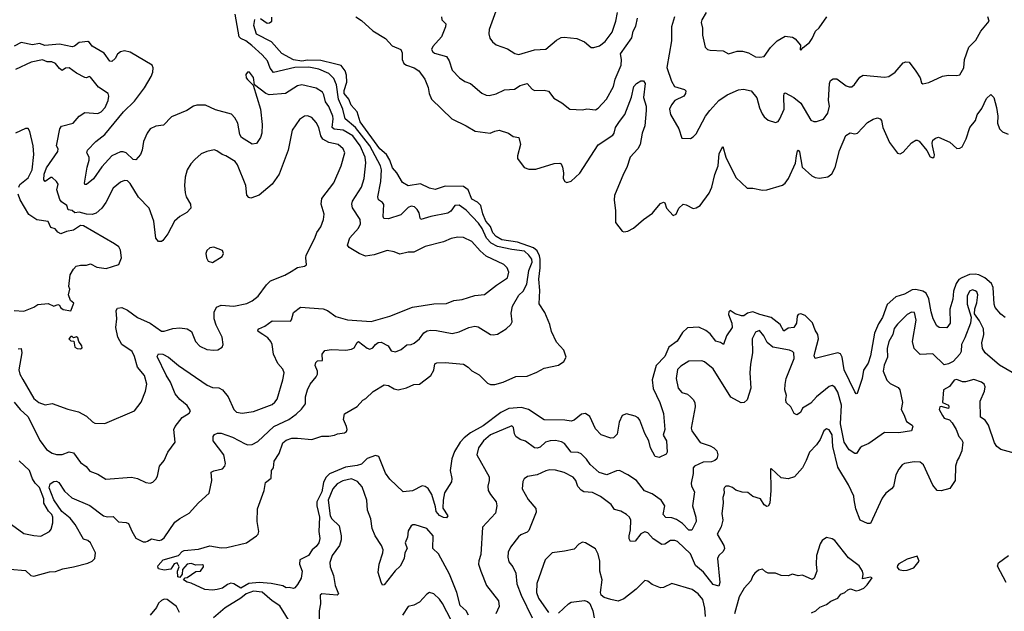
# Model space of a CAD drawing. Extents: x 1690054 to 1842981, y 782881 to 914114.
# Tile 425 of 656: x 1769985 to 1776929, y 888252 to 892425. Entities that reach past the tile are written whole.
import ezdxf

# ---------------------------------------------------------------- set-up
doc = ezdxf.new("R2010")
doc.units = 0

msp = doc.modelspace()

# ---------------------------------------------------------------- linework, layer by layer
at = {"layer": '0CON10XD'}
for points in [[(1770364.4, 888565.6), (1770465, 888590.8), (1770495, 888606.2), (1770515.8, 888625), (1770518.9, 888665), (1770483.3, 888735), (1770465, 888751.1), (1770435, 888760), (1770377.2, 888865), (1770339.8, 888909.8), (1770283.3, 888955), (1770225, 889037.8), (1770193, 889123), (1770198.9, 889151.1), (1770225, 889168.2), (1770245, 889168.9), (1770260.1, 889160.1), (1770300.1, 889100.1), (1770352.6, 889052.6), (1770478.9, 888998.9), (1770575, 888926.5), (1770605, 888919.1), (1770645, 888921.4), (1770682.2, 888882.2), (1770735, 888879.4), (1770752, 888872), (1770775, 888816.7), (1770805, 888768), (1770855, 888742.5), (1770875, 888741.4), (1770887.5, 888747.5), (1770915, 888762.2), (1770967.7, 888752.3), (1770985, 888756.2), (1771005, 888771.2), (1771080.2, 888879.8), (1771113.3, 888906.7), (1771180, 888945), (1771245, 889016), (1771322, 889085), (1771340.8, 889175), (1771336.2, 889233.8), (1771355, 889244), (1771415, 889257.5), (1771432.9, 889275), (1771436.3, 889293.7), (1771425.4, 889355), (1771350.6, 889455), (1771349.2, 889485), (1771359.7, 889500.3), (1771381.1, 889508.9), (1771405, 889507.5), (1771485, 889480.5), (1771575, 889432.5), (1771595, 889426.1), (1771625, 889427.7), (1771665, 889449.6), (1771778.1, 889555), (1771883.9, 889606.1), (1771935, 889643.3), (1771973, 889677), (1772001.4, 889715), (1772000, 889765), (1772015.6, 889815), (1772034.5, 889855), (1772077.1, 889905), (1772086.5, 889925), (1772085.4, 889945.4), (1772070, 889985), (1772072.7, 890007.3), (1772085, 890018.8), (1772120, 890020), (1772118.8, 890065), (1772138, 890092), (1772185, 890099.4), (1772285, 890093.3), (1772325, 890101.9), (1772345, 890111.4), (1772365, 890148), (1772375, 890154.4), (1772435, 890109.3), (1772455, 890101.8), (1772475, 890109.4), (1772494.5, 890135), (1772512.7, 890147.3), (1772535, 890149.6), (1772584.8, 890124.8), (1772605, 890090), (1772635, 890083.1), (1772675, 890099.4), (1772715, 890131.4), (1772745, 890133.5), (1772766.7, 890143.3), (1772804.4, 890175), (1772835, 890216.7), (1772859.1, 890230.9), (1772885, 890236.2), (1772923.7, 890233.7), (1773035, 890212.2), (1773085, 890222.7), (1773153.8, 890255), (1773195, 890264.4), (1773218.3, 890258.3), (1773305, 890204), (1773325, 890202), (1773355, 890206.2), (1773416.1, 890243.9), (1773450, 890275), (1773458, 890295), (1773450.6, 890355), (1773461.1, 890405), (1773505, 890481.9), (1773535, 890511.1), (1773560.9, 890559.1), (1773575.2, 890655), (1773598.6, 890715), (1773598, 890735), (1773577, 890765), (1773545, 890792.7), (1773455, 890803.2), (1773355, 890825.9), (1773309.6, 890849.6), (1773276.5, 890885), (1773247.3, 890952.7), (1773221, 890991), (1773135, 891081.1), (1773085, 891117.1), (1773054.6, 891115.4), (1773025.4, 891074.6), (1773005, 891060), (1772885, 891037.5), (1772815, 891016.9), (1772808.5, 891025), (1772802, 891062), (1772787.3, 891087.3), (1772770, 891105), (1772745, 891109.6), (1772725, 891100), (1772672.1, 891047.9), (1772585, 891020.4), (1772552.5, 891022.5), (1772547.9, 891037.9), (1772552.2, 891122.2), (1772544, 891135), (1772514.7, 891154.7), (1772510, 891175), (1772532.4, 891285), (1772536.7, 891365), (1772530.8, 891395), (1772453.4, 891535), (1772352.9, 891665), (1772280.5, 891725), (1772263.8, 891795), (1772234.4, 891865), (1772219.4, 891965), (1772201, 892011), (1772165.2, 892045.2), (1772095, 892077), (1772025, 892089.4), (1771925, 892089), (1771775, 892053.8), (1771752.6, 892082.6), (1771732.2, 892135), (1771695, 892176.9), (1771623.1, 892243.1), (1771580.6, 892275), (1771545, 892292.3), (1771533.8, 892305), (1771505.8, 892465)], [(1771683.6, 892433.6), (1771730.6, 892400.6), (1771747.7, 892402.3), (1771763.3, 892415), (1771763.6, 892443.6)], [(1772355.5, 892445.5), (1772395, 892418.6), (1772475, 892347.8), (1772565, 892293.1), (1772612, 892242), (1772673.3, 892215), (1772681.9, 892191.9), (1772681.9, 892145), (1772695, 892117.1), (1772713.3, 892103.3), (1772766.4, 892085), (1772799.2, 892065), (1772841.4, 892005), (1772865.8, 891945.8), (1772871.9, 891905), (1772890.6, 891865), (1773032, 891725), (1773135, 891676.9), (1773198.3, 891638.3), (1773304.2, 891625.8), (1773335, 891640), (1773365.7, 891645.7), (1773432.5, 891625), (1773465, 891601.2), (1773505, 891593.3), (1773517.1, 891545), (1773495.6, 891465), (1773496.8, 891446.8), (1773541.9, 891381.9), (1773575, 891372), (1773625, 891372), (1773755, 891410), (1773795, 891413.3), (1773805, 891407.5), (1773814.2, 891384.2), (1773820.8, 891345), (1773819.2, 891305), (1773830, 891285), (1773845, 891275.8), (1773875, 891285.8), (1773935, 891341.9), (1774065, 891541.9), (1774168.6, 891611.4), (1774177.6, 891625), (1774187.1, 891665), (1774215, 891707.9), (1774252.8, 891757.2), (1774300.2, 891879.8), (1774315.8, 891955), (1774335, 891975.8), (1774365, 891994), (1774385, 891993.8), (1774397.1, 891975), (1774383.6, 891876.4), (1774402.9, 891815), (1774403.1, 891785), (1774394.5, 891675.5), (1774374.4, 891625), (1774360, 891545), (1774344.6, 891515.4), (1774291.2, 891455), (1774267.8, 891382.2), (1774243.1, 891336.9), (1774180.5, 891185), (1774176.7, 891155), (1774186.6, 891076.6), (1774186.2, 890995), (1774234.2, 890934.2), (1774245, 890928.8), (1774275, 890932.5), (1774315, 890954.2), (1774384, 891016), (1774448.6, 891061.4), (1774466.6, 891083.4), (1774505, 891128), (1774525, 891138.8), (1774535, 891132.5), (1774548, 891095), (1774595, 891044), (1774615, 891052.5), (1774634.6, 891095.4), (1774665, 891124), (1774685, 891120), (1774735, 891093.3), (1774755, 891097.1), (1774785, 891114.3), (1774847.9, 891202.1), (1774866.5, 891245), (1774887.5, 891332.5), (1774911.2, 891395), (1774917.9, 891482.1), (1774945, 891530), (1774965, 891456.2), (1775035, 891312), (1775116.1, 891236.1), (1775155, 891237.5), (1775225, 891222.9), (1775255, 891224.3), (1775365, 891257.1), (1775385, 891272.9), (1775407.9, 891305), (1775456.7, 891413.3), (1775464.7, 891465.3)], [(1772960.8, 892445), (1772962.5, 892425), (1772991.2, 892395), (1772987.1, 892375), (1772960.9, 892305), (1772899.4, 892235), (1772890, 892215), (1772898.3, 892198.3), (1772910.2, 892190.2), (1772995, 892164.5), (1773015.2, 892135.2), (1773035, 892070), (1773085.8, 892015), (1773125, 891990), (1773165, 891974), (1773245, 891907.5), (1773275, 891892.5), (1773295, 891890.8), (1773345, 891902.2), (1773405, 891930), (1773474.5, 891935.5), (1773515, 891961.5), (1773565, 891976), (1773600, 891935), (1773615, 891925.8), (1773685, 891927.5), (1773715, 891920), (1773752.2, 891872.2), (1773808.7, 891838.7), (1773865, 891793.8), (1773955, 891788.6), (1773985, 891796), (1774045, 891790), (1774065, 891802), (1774123.1, 891865), (1774173.8, 891955), (1774185.4, 892005), (1774227.5, 892105), (1774228.8, 892145), (1774221.5, 892185), (1774302.9, 892297.1), (1774311.2, 892345), (1774330.9, 892379.1), (1774343.3, 892435)], [(1773344, 892485), (1773296.2, 892355), (1773294, 892325), (1773302, 892295), (1773318.8, 892268.8), (1773345, 892248), (1773425, 892219.2), (1773477.3, 892187.3), (1773505, 892179.2), (1773615, 892213.5), (1773695, 892217.1), (1773770.2, 892279.8), (1773805, 892299.2), (1773825, 892300.8), (1773915, 892291.4), (1773968.3, 892268.3), (1774015, 892230), (1774035, 892228.8), (1774075, 892241.2), (1774115, 892272), (1774162.7, 892337.3), (1774190.6, 892415), (1774200.6, 892475)], [(1774603.3, 892445), (1774581.8, 892375), (1774581.5, 892275), (1774548.3, 892088.3), (1774582.3, 891992.3), (1774604, 891955), (1774673.8, 891933.8), (1774683.5, 891923.5), (1774681.1, 891905), (1774668.8, 891885), (1774605, 891854.4), (1774581.1, 891825), (1774568.9, 891795), (1774575, 891756.7), (1774634.3, 891654.3), (1774655, 891590), (1774715, 891588), (1774735, 891598), (1774755, 891621.2), (1774820.8, 891745), (1774852.2, 891785), (1774915.6, 891855), (1774975, 891894.5), (1775055, 891930.9), (1775090, 891935), (1775145, 891922.5), (1775185, 891873.8), (1775203.3, 891803.3), (1775221.7, 891761.7), (1775235, 891740), (1775265, 891716.7), (1775315, 891700), (1775335, 891707.5), (1775346.7, 891725), (1775376.4, 891793.6), (1775373.8, 891886.2), (1775376, 891904), (1775385, 891910), (1775445, 891877.1), (1775495.4, 891835.4), (1775565, 891716.2), (1775585, 891706), (1775605, 891706), (1775655, 891724.2), (1775684.4, 891765), (1775695.4, 891815), (1775688.9, 891855), (1775695.5, 891975), (1775704.6, 891995.4), (1775722.8, 892007.2), (1775747.6, 892007.6), (1775815, 891959.2), (1775835, 891951.4), (1775855, 891952), (1775873.1, 891966.9), (1775911.1, 892018.9), (1775935, 892034), (1776085, 892020), (1776115, 892025.6), (1776160, 892055), (1776215, 892121.2), (1776235, 892128.8), (1776257.5, 892125), (1776305, 892063.3)], [(1774827.1, 892475), (1774795.8, 892425), (1774792.5, 892405), (1774800.8, 892365), (1774801.1, 892315), (1774820.3, 892230.3), (1774835, 892216), (1774855, 892210), (1774946.1, 892206.1), (1774985, 892183.3), (1775045, 892203.3), (1775083, 892203), (1775125, 892192.5), (1775175, 892163.8), (1775205, 892160), (1775235, 892166.7), (1775281.2, 892228.8), (1775326.7, 892275), (1775385, 892308.8), (1775435, 892302.5), (1775455, 892290), (1775491.2, 892245), (1775490, 892215), (1775495, 892210), (1775510, 892230), (1775554.6, 892265.4)], [(1775554.6, 892265.4), (1775575, 892292.5), (1775598.8, 892345), (1775623.2, 892366.8), (1775678.6, 892445)], [(1776305, 892063.3), (1776336.2, 892015), (1776345, 891980), (1776355, 891973.3), (1776397.7, 891982.3), (1776493.9, 892026.1), (1776535, 892033.8), (1776595, 892031.2), (1776615, 892036.7), (1776644.2, 892085), (1776648.9, 892145), (1776678.8, 892231.2), (1776728.8, 892281.2), (1776763.3, 892345), (1776823.3, 892415), (1776813.3, 892445)], [(1776414.7, 890364.7), (1776396.6, 890455), (1776377.2, 890495), (1776355, 890511), (1776305, 890522.8), (1776280.1, 890519.9), (1776225, 890489.7), (1776165, 890471.2), (1776104.3, 890415.7), (1776070, 890325), (1776041.1, 890278.9), (1776013.2, 890215), (1775985.4, 890055), (1775968.2, 890001.8), (1775936.2, 889953.8), (1775927.9, 889895), (1775891.7, 889788.3), (1775885, 889786.2), (1775875, 889800.8), (1775800, 889955), (1775786.8, 890045), (1775775, 890067.1), (1775755, 890075.6), (1775595, 890035.8), (1775588.9, 890055), (1775596, 890084), (1775618.5, 890175), (1775614.4, 890205), (1775595, 890236), (1775576.1, 890286.1), (1775525, 890339.5), (1775495, 890350), (1775475, 890346), (1775467.5, 890335), (1775462.7, 890285), (1775445.2, 890254.8), (1775405, 890248.9), (1775375, 890228.5), (1775347.5, 890275), (1775284.8, 890324.8), (1775205, 890344.8), (1775155, 890365.2), (1775117.9, 890355), (1775093.3, 890336.7), (1775075, 890335.2), (1775030.4, 890350.4), (1774995, 890372.9), (1774985.6, 890364.4), (1774984.4, 890345), (1775006.7, 890285), (1775010.6, 890255), (1774971.1, 890195), (1774950, 890135), (1774928.9, 890148.9), (1774895, 890157.5), (1774855, 890208.2), (1774823.3, 890233.3), (1774775, 890255.6), (1774695, 890252.5), (1774660.5, 890219.5), (1774621.4, 890158.6), (1774564.2, 890115.8), (1774535, 890050.4), (1774472.9, 889985), (1774446.2, 889885), (1774452.9, 889822.9), (1774500, 889725), (1774526.9, 889646.9), (1774534.6, 889535.4), (1774524.4, 889495), (1774547.5, 889455), (1774551.2, 889375), (1774545, 889360), (1774495, 889335.8), (1774466.2, 889345), (1774434.4, 889405), (1774421.9, 889455), (1774395, 889505.5), (1774359.1, 889599.1), (1774346.6, 889616.6), (1774325, 889627.8), (1774265, 889645.6), (1774235, 889634), (1774213.7, 889586.3), (1774198.1, 889501.9), (1774174.1, 889475.9), (1774155, 889474.2), (1774086.1, 889496.1), (1774045, 889540), (1774006.5, 889625), (1773975, 889646.2), (1773948.5, 889641.5), (1773895, 889600), (1773875, 889593.5), (1773830.7, 889600.7), (1773685, 889602.8), (1773574.3, 889675), (1773525, 889689), (1773435, 889682.2), (1773378.4, 889655), (1773255, 889560.5), (1773165, 889510.7), (1773120, 889475), (1773092.2, 889445), (1773050.6, 889379.4), (1773032.7, 889327.3), (1773022.2, 889245), (1773032.3, 889187.7), (1773030, 889165), (1772982.1, 889087.9), (1772971.4, 889035), (1772969.5, 888979.5), (1773004.2, 888925), (1772995, 888910.6), (1772975, 888914.7), (1772945, 888928.9), (1772922, 888955), (1772918.7, 888988.7), (1772890.7, 889075), (1772865, 889118.5), (1772845, 889132.2), (1772823.3, 889136.7), (1772755, 889102.5), (1772690, 889095), (1772595, 889184.2), (1772566, 889226), (1772517.3, 889345), (1772495, 889351.2), (1772435, 889328.7), (1772395, 889291), (1772365, 889279.8), (1772282.2, 889267.8), (1772169, 889221), (1772144.5, 889195.5), (1772128.3, 889161.7), (1772115.1, 889094.9), (1772081.3, 889025), (1772081.1, 888995), (1772099.8, 888915), (1772095.4, 888815), (1772100.8, 888765), (1772095.3, 888735), (1772075, 888708.9), (1772046.9, 888685), (1772020.9, 888645), (1771960, 888615), (1771957.5, 888585), (1771977.3, 888535), (1771970, 888485), (1771945, 888440), (1771925, 888416.7), (1771915, 888413.3), (1771885, 888420), (1771865, 888416.7), (1771840.9, 888430.9), (1771758, 888448), (1771675, 888455.3), (1771601.3, 888448.7), (1771545, 888415.3), (1771495, 888446.9), (1771475, 888450.4), (1771449.5, 888440.5), (1771415, 888415.7), (1771377.5, 888405), (1771345, 888400.6), (1771290, 888405), (1771195, 888450), (1771165, 888457.5), (1771140, 888475), (1771151.7, 888488.3), (1771165, 888490), (1771228.3, 888531.7), (1771260, 888535), (1771282.5, 888565), (1771282.5, 888575), (1771275, 888580), (1771227, 888577), (1771195, 888590), (1771166.4, 888583.6), (1771133, 888547), (1771130, 888515), (1771115, 888490), (1771100, 888495), (1771097.5, 888535), (1771110, 888565), (1771095, 888593.8), (1771074.2, 888585.8), (1771051.7, 888548.3), (1771005, 888542.5), (1770965, 888552.5), (1770960, 888565), (1770962.5, 888575), (1770997.5, 888615), (1771104.2, 888645.8), (1771130, 888675), (1771145, 888682), (1771245, 888689.2), (1771325, 888714), (1771405, 888700.5), (1771445, 888702.9), (1771584.4, 888735.6), (1771655, 888784.2), (1771665.8, 888795), (1771670.8, 888815), (1771658.8, 888885), (1771662, 888975), (1771708.8, 889105), (1771718.3, 889161.7), (1771757.7, 889192.3), (1771760, 889245), (1771776, 889264), (1771780.8, 889310.8), (1771815.4, 889364.6), (1771840.2, 889439.8), (1771865, 889458.8), (1771905, 889472.7), (1771944.4, 889474.4), (1772045, 889464.4), (1772115, 889487.8), (1772165, 889486.9), (1772204.2, 889495), (1772225.8, 889504.2), (1772275, 889510), (1772289.3, 889520.7), (1772294.4, 889535), (1772291.1, 889555), (1772268.6, 889605), (1772276, 889645), (1772365, 889697.5), (1772405, 889742), (1772425.8, 889754.2), (1772477, 889803), (1772555, 889850), (1772585, 889845.8), (1772625, 889820.8), (1772655, 889814.2), (1772712.4, 889827.6), (1772765, 889852), (1772805, 889854.4), (1772883.9, 889916.1), (1772906.4, 889953.6), (1772913.2, 889996.8), (1772925.9, 890004.1), (1772985, 890007.8), (1773115, 889994.2), (1773148, 889975), (1773175, 889947.1), (1773225, 889920), (1773285, 889861.4), (1773305, 889851.8), (1773335, 889852.7), (1773395, 889869.1), (1773485, 889908.5), (1773565, 889910.9), (1773632.2, 889937.7), (1773685, 889966.8), (1773785, 889987.6), (1773823.6, 890015), (1773840.4, 890045), (1773823.9, 890093.9), (1773770.5, 890150.5), (1773735.3, 890225.3), (1773724.7, 890274.7), (1773689.8, 890359.8), (1773649.8, 890419.8), (1773653.2, 890515), (1773645.9, 890595), (1773657, 890675), (1773656.5, 890735), (1773650, 890759.9), (1773634.8, 890795), (1773609.7, 890815), (1773495, 890855.1), (1773385, 890871.6), (1773345, 890895.1), (1773321.6, 890921.5), (1773305.4, 890965.4), (1773273.6, 891005), (1773251.1, 891055), (1773236.8, 891115), (1773215, 891137.3), (1773175, 891158.5), (1773148.9, 891225), (1773115, 891249), (1772985, 891251.6), (1772915, 891227.7), (1772875, 891236.7), (1772812.7, 891267.3), (1772725, 891252.1), (1772685, 891275.7), (1772644.6, 891345), (1772615, 891380.6), (1772596.2, 891435), (1772573.2, 891473.2), (1772525, 891513.8), (1772386.7, 891705), (1772366.2, 891776.2), (1772322.7, 891822.7), (1772305.7, 891865), (1772274.4, 891905), (1772273.5, 891925), (1772292, 891985), (1772289.6, 892035), (1772281.2, 892065), (1772251.8, 892101.8), (1772205, 892113.6), (1772108.4, 892138.4), (1772015, 892140.8), (1771975, 892132.4), (1771915, 892141.6), (1771835, 892186.4), (1771760, 892270), (1771655, 892323.8), (1771637.5, 892385), (1771643, 892427)], [(1769946.8, 889726.8), (1769988.9, 889675), (1770041.9, 889625), (1770129.1, 889455), (1770175, 889393.2), (1770215, 889367.5), (1770245, 889359.2), (1770285, 889358.8), (1770335, 889377.1), (1770365, 889369.4), (1770415, 889301.2), (1770452.7, 889272.7), (1770479.7, 889239.7), (1770535, 889219.2), (1770592.5, 889185), (1770772.7, 889197.3), (1770815, 889189.2), (1770875, 889160), (1770905, 889156.2), (1770925, 889163.8), (1770945.8, 889184.2), (1770955.8, 889204.2), (1770970, 889275), (1771005, 889316.7), (1771029.2, 889375), (1771081.4, 889445), (1771072.9, 889535), (1771080.6, 889555), (1771131.7, 889618.3), (1771180.8, 889649.2), (1771189.2, 889665), (1771165, 889704.3), (1771115, 889745.5), (1771082, 889785), (1771049.3, 889869.3), (1771018.5, 889918.5), (1770955, 890050), (1770965, 890068), (1770995, 890065.6), (1771035.4, 890045.4), (1771105.7, 889985), (1771306.3, 889846.3), (1771345, 889831.8), (1771388.9, 889828.9), (1771414.3, 889815), (1771454.2, 889764.2), (1771494.7, 889674.7), (1771515, 889656.9), (1771555, 889650), (1771635, 889661.1), (1771765, 889711.9), (1771785, 889726.2), (1771800.9, 889749.1), (1771841.9, 889885), (1771849.4, 889935), (1771839.8, 889959.8), (1771805, 890000), (1771775.4, 890065.4), (1771765.4, 890135), (1771755.4, 890155.4), (1771735, 890180.6), (1771700, 890205), (1771666.2, 890225), (1771663.8, 890235), (1771671.2, 890245), (1771715, 890262.9), (1771765, 890300.5), (1771895, 890298.8), (1771902.5, 890307.5), (1771915, 890360), (1771965, 890397.5), (1772125, 890385.7), (1772155, 890374.2), (1772215, 890331.9), (1772297.3, 890307.3), (1772465, 890297.1), (1772596.4, 890333.6), (1772755, 890397.8), (1772905, 890420.6), (1772995, 890422.9), (1773047.5, 890445), (1773105, 890452.2), (1773195, 890478.8), (1773262.4, 890487.6), (1773347.3, 890552.7), (1773425.5, 890605), (1773434.3, 890644.3), (1773422.9, 890675), (1773398.5, 890698.5), (1773275, 890756.9), (1773233.6, 890793.6), (1773175, 890861.2), (1773115, 890889.6), (1773075, 890892.1), (1773028.8, 890881.2), (1772975, 890857.8), (1772845, 890825.6), (1772765, 890784.4), (1772725, 890785.8), (1772665, 890772), (1772625, 890788), (1772577.7, 890797.7), (1772485, 890765.4), (1772425, 890756.4), (1772380, 890775), (1772309.1, 890819.1), (1772297.1, 890835), (1772313.6, 890886.4), (1772373.5, 890955), (1772387.7, 890985), (1772386.5, 891015), (1772331.7, 891098.3), (1772326.4, 891125), (1772332.1, 891145), (1772394.6, 891245), (1772414.7, 891305.3), (1772425.3, 891415), (1772422.5, 891455), (1772385.2, 891535), (1772334.7, 891605), (1772265.7, 891645.7), (1772203.9, 891653.9), (1772188.2, 891665), (1772197, 891725), (1772194.4, 891744.4), (1772165, 891811.9), (1772142.1, 891845), (1772130.9, 891895), (1772119.5, 891915), (1772075, 891941.2), (1771975, 891966.4), (1771945, 891957.8), (1771858.8, 891905), (1771745, 891895.5), (1771722, 891905), (1771640, 891965), (1771635, 892017.5), (1771606.7, 892055), (1771592.5, 892055), (1771580.3, 892039.7), (1771582.5, 892015), (1771592.2, 892002.2), (1771632.5, 891962.5), (1771683.8, 891795), (1771694.6, 891685), (1771691.9, 891625), (1771684.2, 891595), (1771655, 891551.2), (1771625, 891548), (1771548.6, 891595), (1771537.8, 891615), (1771523.1, 891695), (1771502.2, 891732.2), (1771477.8, 891757.8), (1771365, 891789.4), (1771295, 891821.4), (1771235, 891821.4), (1771210, 891815), (1771164.5, 891785.5), (1771055, 891740), (1770998.3, 891681.7), (1770945, 891674.4), (1770905.4, 891654.6), (1770885, 891625.8), (1770857.1, 891565), (1770847.8, 891505), (1770836.6, 891473.4), (1770805, 891436.7), (1770785, 891438), (1770736.8, 891486.8), (1770715, 891494.1), (1770695, 891492.2), (1770634.1, 891465.9), (1770563.6, 891386.4), (1770505, 891302), (1770455, 891263.8), (1770445, 891263.3), (1770442.3, 891272.3), (1770460, 891385), (1770475.7, 891435), (1770474.2, 891455), (1770458.8, 891485), (1770463.8, 891505), (1770522, 891565), (1770584.7, 891615.3), (1770718.2, 891775), (1770795, 891850.8), (1770866.1, 891945), (1770913.1, 892025), (1770923.5, 892055), (1770927.1, 892085), (1770918.8, 892105), (1770763.8, 892195), (1770725, 892204.5), (1770695, 892197.8), (1770675, 892181.9), (1770657.7, 892152.3), (1770635, 892130.4), (1770621.7, 892131.8), (1770580.1, 892190.1), (1770495, 892237.5), (1770478.5, 892265), (1770465, 892270.8), (1770405, 892263.4), (1770371.8, 892238.2), (1770355, 892234.1), (1770265, 892252.2), (1770162.3, 892242.3), (1770125, 892257.9), (1770075, 892247.8), (1769995, 892265.3), (1769945, 892239.1)], [(1769975, 890103.1), (1769995.6, 890105.6), (1770000, 890075), (1769980, 889955), (1769985.8, 889925), (1770007.1, 889887.1), (1770085, 889754.2), (1770120, 889725), (1770165, 889708), (1770215, 889717.1), (1770325, 889677.8), (1770399.3, 889659.3), (1770455, 889629.2), (1770497.7, 889587.7), (1770515, 889580), (1770585, 889576), (1770795, 889666.7), (1770842.7, 889727.3), (1770872, 889805), (1770880.8, 889855), (1770864.5, 889914.5), (1770816.5, 889975), (1770795, 890048.8), (1770777.5, 890085), (1770705, 890132.9), (1770677.1, 890185), (1770663.8, 890255), (1770670, 890315), (1770665.6, 890374.4), (1770675, 890390), (1770705.6, 890395.6), (1770745, 890377.1), (1770815.3, 890325.3), (1770906, 890285), (1770985, 890228.9), (1771005, 890228.1), (1771065, 890247.3), (1771115, 890252.7), (1771165, 890244.4), (1771195.7, 890225), (1771225.8, 890155), (1771255, 890122), (1771305, 890099.2), (1771355, 890093.8), (1771383, 890097), (1771412.5, 890115), (1771420, 890135), (1771413.8, 890185), (1771370.2, 890270.2), (1771356.9, 890315), (1771357, 890363), (1771372.4, 890397.6), (1771405, 890411.8), (1771495, 890405.5), (1771587.4, 890422.6), (1771625, 890441.9), (1771668, 890475), (1771724.6, 890555.4), (1771755, 890584.3), (1771855, 890623.1), (1771900.3, 890649.7), (1771945, 890676.7), (1771993.9, 890686.1), (1772007.5, 890695), (1772002, 890745), (1772006, 890765), (1772067.5, 890885), (1772080.8, 890925), (1772110, 890965), (1772128.8, 891015), (1772133.6, 891053.6), (1772110.8, 891125), (1772116.9, 891165), (1772200.5, 891275), (1772253.5, 891395), (1772278.5, 891485), (1772266.9, 891515), (1772230.8, 891545), (1772165, 891560), (1772123.2, 891583.2), (1772108.2, 891605), (1772094.5, 891665), (1772075, 891700.8), (1772045, 891734.2), (1772015, 891747.5), (1771993.3, 891745), (1771957.9, 891722.1), (1771906.2, 891645), (1771878.1, 891505), (1771815, 891336.2), (1771765.7, 891265), (1771675, 891187.5), (1771615, 891165.7), (1771600.7, 891170.7), (1771588, 891188), (1771580, 891255), (1771521.9, 891401.9), (1771504, 891425), (1771440, 891465), (1771413.2, 891473.2), (1771375, 891500), (1771356.1, 891506.1), (1771305, 891496.2), (1771265, 891478.8), (1771220, 891440), (1771192.7, 891407.3), (1771166.2, 891365), (1771152.5, 891315), (1771147.5, 891255), (1771151.2, 891205), (1771160, 891175), (1771189.2, 891125), (1771191.2, 891095), (1771163.8, 891065), (1771113.9, 891036.1), (1771076.9, 891005), (1771029.4, 890915), (1770995, 890868), (1770985, 890860), (1770965, 890860), (1770945, 890883.3), (1770931.8, 891005), (1770897.5, 891095), (1770823.9, 891173.9), (1770765, 891270), (1770745, 891288.1), (1770725, 891290.6), (1770695, 891280), (1770645, 891237.5), (1770592.5, 891135), (1770563.5, 891095), (1770525, 891060.8), (1770495, 891051.6), (1770455, 891052.7), (1770405, 891067.4), (1770375, 891063.2), (1770355, 891078.2), (1770327.5, 891085), (1770318.6, 891115), (1770280.3, 891140.3), (1770267.7, 891157.7), (1770247.7, 891225), (1770255.7, 891265), (1770245.7, 891285), (1770215, 891312), (1770205, 891312), (1770165, 891284.2), (1770154.5, 891295), (1770156.8, 891335), (1770175, 891381.4), (1770254.6, 891495), (1770255.4, 891515), (1770244.2, 891535), (1770248.7, 891558.7), (1770267.8, 891655), (1770280.6, 891675), (1770362, 891695), (1770404.2, 891745), (1770445, 891770.5), (1770535, 891764.5), (1770558.6, 891775), (1770587.3, 891805), (1770609.2, 891855), (1770614, 891885), (1770608.8, 891905), (1770540.2, 891950.2), (1770485, 892020.8), (1770475, 892024), (1770455, 892014.2), (1770445, 892018), (1770385, 892046.9), (1770335, 892084.5), (1770307.5, 892082.5), (1770285, 892068), (1770265, 892081.4), (1770237.2, 892117.2), (1770212.1, 892127.9), (1770177.8, 892127.8), (1770145, 892142), (1770065, 892124.6), (1769955, 892073.5)], [(1775464.7, 891465.3), (1775470.3, 891499.7), (1775475, 891504), (1775485, 891494.2), (1775503.3, 891385), (1775572.8, 891322.8), (1775595, 891311.9), (1775625, 891307.1), (1775685, 891317.5), (1775712.4, 891337.6), (1775737.1, 891382.9), (1775768.2, 891501.8), (1775810.7, 891609.3), (1775842.3, 891627.7), (1775875, 891619.2), (1775895, 891625.8), (1775965, 891699.4), (1776005, 891722.9), (1776035, 891732), (1776055, 891726.7), (1776063.8, 891715), (1776073.1, 891665), (1776118.6, 891558.6), (1776175, 891484), (1776195, 891480), (1776215, 891490), (1776275, 891555.7), (1776305, 891576), (1776315, 891576), (1776328.7, 891568.7), (1776383.3, 891503.3), (1776407.3, 891457.3), (1776425, 891450), (1776435, 891457.5), (1776437, 891473), (1776422, 891535), (1776420, 891555), (1776426.2, 891575), (1776445, 891590), (1776465, 891595.7), (1776545, 891561.1), (1776595, 891516.9), (1776615, 891517.8), (1776632.4, 891527.6), (1776661.5, 891585), (1776686, 891665), (1776725.5, 891715), (1776737.1, 891755), (1776771.1, 891798.9), (1776805, 891868.8), (1776835, 891896.7), (1776855, 891877.5), (1776874.4, 891805), (1776884.4, 891745.6), (1776880.6, 891695), (1776896.3, 891656.3), (1776916.2, 891635), (1776957.4, 891617.4)], [(1769979.6, 891245), (1769987.1, 891262.9), (1770045, 891310), (1770073.8, 891365), (1770085.5, 891474.5), (1770080.8, 891535), (1770056.4, 891636.4), (1770045, 891657.5), (1770025, 891657.5), (1769955.6, 891624.4)], [(1769945, 890373.3), (1770015, 890368), (1770085, 890396.7), (1770112.7, 890417.3), (1770185, 890423.8), (1770225, 890403.8), (1770255, 890416.7), (1770265, 890412.5), (1770273.9, 890393.9), (1770290.5, 890380.5), (1770345, 890372.5), (1770368, 890425), (1770344.2, 890444.2), (1770328.8, 890485), (1770338.6, 890525), (1770332.4, 890542.4), (1770340.5, 890625), (1770363.9, 890666.1), (1770384.4, 890685.6), (1770415, 890694), (1770456.4, 890693.6), (1770485, 890703.3), (1770529.5, 890679.5), (1770595, 890670), (1770685, 890697.5), (1770703.8, 890745), (1770695, 890800), (1770685, 890822.5), (1770652.5, 890845), (1770435, 890970), (1770415, 890973.5), (1770365, 890940.9), (1770315, 890930.9), (1770275, 890914.5), (1770255, 890926.9), (1770235, 890950.8), (1770205, 890960), (1770185, 891001.2), (1770105, 891014.5), (1770050, 891050), (1769987.3, 891155), (1769974.5, 891195)], [(1771345, 890712.5), (1771412.5, 890755), (1771422.5, 890775), (1771416.4, 890796.4), (1771355, 890821.2), (1771325, 890816.7), (1771305, 890797.5), (1771296.7, 890775), (1771303.3, 890745), (1771315, 890722.5), (1771345, 890712.5)], [(1776935.8, 890325), (1776905, 890348.1), (1776865, 890395.7), (1776857.5, 890417.5), (1776851, 890535), (1776838.3, 890565), (1776793.2, 890603.2), (1776750.9, 890625), (1776725, 890630.7), (1776685, 890626.8), (1776629.1, 890605), (1776608.6, 890591.4), (1776590.5, 890565), (1776570.6, 890509.4), (1776565.5, 890454.5), (1776544.2, 890384.2), (1776548, 890285), (1776525, 890252.5), (1776470, 890255), (1776453.8, 890265), (1776427.1, 890315), (1776414.7, 890364.7)], [(1776985, 889935.8), (1776895, 889988.1), (1776795, 890075.7), (1776775.5, 890105), (1776770.4, 890145), (1776785.4, 890205), (1776782.9, 890245), (1776755, 890300.8), (1776719.3, 890349.3), (1776720.8, 890385), (1776735, 890427.5), (1776743.1, 890485), (1776735.6, 890505), (1776725, 890512.5), (1776705, 890518.6), (1776685, 890510), (1776667.5, 890475), (1776667.9, 890417.9), (1776696.4, 890326.4), (1776691.1, 890285), (1776651.7, 890181.7), (1776626.9, 890135), (1776625.3, 890084.7), (1776615.6, 890065), (1776568.6, 890015), (1776535, 889997.7), (1776505, 889991.1), (1776425, 890068), (1776335, 890064.4), (1776293.3, 890105), (1776281, 890155), (1776307.9, 890305), (1776295, 890358.6), (1776275, 890361.9), (1776245, 890345.7), (1776175, 890276.9), (1776153.6, 890246.4), (1776143.3, 890205), (1776114.2, 890155.8), (1776103.7, 890105), (1776104.7, 890045), (1776082.3, 889987.7), (1776074, 889945), (1776101.7, 889881.7), (1776125, 889860), (1776179.8, 889829.8), (1776191.9, 889815), (1776211.1, 889725), (1776202.5, 889675), (1776221.4, 889641.4), (1776240.4, 889590.4), (1776280, 889565), (1776284.2, 889555), (1776275.8, 889524.2), (1776185, 889511.9), (1776085, 889514.4), (1775975, 889434.5), (1775925.4, 889414.6), (1775912.5, 889405), (1775886.2, 889365), (1775875, 889364.2), (1775835, 889390.9), (1775800.9, 889445), (1775774.8, 889575), (1775781.6, 889705), (1775755, 889797.5), (1775735, 889831.9), (1775715, 889844.3), (1775695, 889838.1), (1775605, 889764.3), (1775565, 889720.8), (1775505.4, 889684.6), (1775492.1, 889655), (1775465, 889637.9), (1775446.2, 889646.2), (1775423.8, 889693.8), (1775391.8, 889725), (1775387.5, 889745), (1775394.3, 889775), (1775381.1, 889815), (1775385, 889852.5), (1775391.8, 889895), (1775447.5, 890035), (1775444.4, 890074.4), (1775436.7, 890085), (1775415, 890093.1), (1775296.2, 890115), (1775258, 890148), (1775234.5, 890194.5), (1775202.5, 890232.5), (1775175, 890222), (1775151.1, 890175), (1775154.6, 890074.6), (1775138.2, 889995), (1775134.5, 889934.5), (1775141.9, 889825), (1775116.8, 889743.2), (1775095.6, 889724.4), (1775072.4, 889722.4), (1775001.5, 889761.5), (1774875, 889961.4), (1774815, 890012.9), (1774795, 890018.6), (1774705, 890015.6), (1774647.8, 889982.2), (1774625, 889958), (1774615.5, 889895), (1774628.1, 889825), (1774655.4, 889795.4), (1774695, 889782.5), (1774716, 889765), (1774736, 889745), (1774745.7, 889725), (1774750, 889695), (1774721.2, 889545), (1774726.1, 889525), (1774785, 889443.1), (1774855, 889419.6), (1774880.8, 889405), (1774902.5, 889385), (1774909.2, 889355), (1774901.4, 889328.6), (1774886.7, 889315), (1774864.5, 889305.5), (1774805, 889304.6), (1774744, 889276), (1774734.5, 889265), (1774735.3, 889225), (1774720.6, 889155), (1774724.3, 889135), (1774744.8, 889095), (1774731.4, 888995), (1774754.3, 888915), (1774757.1, 888885), (1774725, 888823.8), (1774705, 888824.4), (1774660.4, 888870.4), (1774618.4, 888898.4), (1774585, 888911.2), (1774542.9, 888912.9), (1774524.2, 888935), (1774534.4, 888995), (1774508.6, 889035), (1774445, 889080.9), (1774392, 889102), (1774336.2, 889175), (1774275, 889215.7), (1774215, 889245.7), (1774193.8, 889243.8), (1774125, 889215.6), (1774072, 889232), (1774008, 889288), (1773982.5, 889325), (1773945, 889363.6), (1773925, 889372.3), (1773875, 889375.6), (1773827.3, 889435), (1773807, 889447), (1773765, 889457.3), (1773725.3, 889454.7), (1773694.3, 889445), (1773655, 889409.4), (1773635, 889402.2), (1773615, 889404.4), (1773552.9, 889452.9), (1773514, 889465), (1773485, 889484.2), (1773474.2, 889505), (1773468.8, 889548.8), (1773455, 889560), (1773305, 889497.7), (1773256.6, 889453.4), (1773221.1, 889405), (1773208.1, 889355), (1773295, 889200), (1773296.9, 889175), (1773286.7, 889135), (1773289.4, 889105), (1773305.6, 889075), (1773346, 889025), (1773351.4, 888995), (1773340, 888945), (1773250, 888845), (1773237, 888653), (1773222.7, 888607.3), (1773222.1, 888585), (1773236.5, 888535), (1773278.5, 888435), (1773362, 888325), (1773366, 888285), (1773342.5, 888235)], [(1770415, 890103.8), (1770425, 890110), (1770423.8, 890125), (1770402.5, 890155), (1770395, 890180), (1770385, 890187.5), (1770365, 890180), (1770355, 890190), (1770345, 890190), (1770332.5, 890175), (1770345, 890160), (1770367.5, 890157.5), (1770373.3, 890115), (1770390, 890105), (1770415, 890103.8)], [(1777007.5, 889365), (1776905, 889394.2), (1776876, 889415), (1776861.2, 889441.2), (1776818, 889565), (1776795, 889600), (1776760.9, 889620.9), (1776759.2, 889735), (1776789.2, 889805), (1776793.4, 889835), (1776788.2, 889855), (1776769, 889869), (1776715, 889888), (1776655, 889869.5), (1776635, 889871.1), (1776595, 889888.1), (1776575, 889882.5), (1776542.5, 889837.5), (1776501.1, 889815), (1776494.3, 889724.3), (1776535, 889706), (1776538.8, 889695), (1776535, 889682.5), (1776485, 889696.7), (1776475, 889693.8), (1776470, 889675), (1776493.6, 889633.6), (1776506.2, 889615), (1776542.5, 889602.5), (1776561.7, 889581.7), (1776590, 889535), (1776608.1, 889485), (1776627.1, 889465), (1776635.8, 889445), (1776630, 889385), (1776611.9, 889338.1), (1776596, 889315), (1776585.7, 889275), (1776582.2, 889175), (1776545, 889119.2), (1776485, 889102.5), (1776455, 889103.8), (1776425, 889141.2), (1776359.2, 889285), (1776335, 889304.2), (1776294.3, 889305.7), (1776225, 889294.2), (1776210, 889285), (1776186.2, 889255), (1776164.2, 889215), (1776146.8, 889133.2), (1776134.4, 889115.6), (1776093.3, 889085), (1776068.8, 889051.2), (1775985, 888872.5), (1775965, 888870.6), (1775911.9, 888895), (1775881.5, 888975), (1775871.4, 889038.6), (1775868.2, 889065), (1775830.6, 889145), (1775755, 889269.2), (1775720.7, 889415), (1775715, 889495.8), (1775695, 889532.2), (1775675, 889539.5), (1775656.5, 889525), (1775630.7, 889465), (1775605, 889425.7), (1775555.8, 889375), (1775532.9, 889315), (1775505, 889263.8), (1775450.3, 889199.7), (1775405, 889185.7), (1775355, 889193.8), (1775285, 889260), (1775280, 889255), (1775283.3, 889105), (1775275.7, 889015), (1775265, 888993.8), (1775255, 888991.2), (1775235, 889003.3), (1775210, 889045), (1775155, 889062.5), (1775119.8, 889089.8), (1775081.3, 889091.3), (1775036.7, 889106.7), (1775013.3, 889125), (1774987.5, 889135), (1774965.9, 889134.1), (1774956.2, 889125), (1774951.2, 889115), (1774953.8, 889085), (1774944.3, 889055.7), (1774947.5, 889015), (1774937.9, 888942.1), (1774944.5, 888895), (1774931.5, 888848.5), (1774904.3, 888795), (1774952.2, 888715), (1774956.9, 888695), (1774947.5, 888675), (1774915.3, 888644.7), (1774907.5, 888625), (1774923.3, 888455), (1774915, 888430), (1774875, 888440.4), (1774808.9, 888528.9), (1774750.3, 888575), (1774715, 888658.2), (1774625, 888744.5), (1774605, 888751.8), (1774575, 888752.5), (1774535, 888726.7), (1774515, 888723.1), (1774452.8, 888762.8), (1774415, 888804.4), (1774395, 888813.5), (1774365, 888799.4), (1774325, 888746), (1774292.5, 888745), (1774283.1, 888763.1), (1774282.9, 888785), (1774292.4, 888827.6), (1774295.4, 888895)], [(1769928.1, 888865), (1770015, 888800.8), (1770085, 888785.8), (1770135, 888782.5), (1770195, 888814), (1770207.6, 888832.4), (1770219.4, 888875), (1770218.9, 888915), (1770211.5, 888935), (1770188.9, 888958.9), (1770155.3, 889015), (1770156.4, 889045), (1770125.1, 889125.1), (1770094.3, 889155), (1770075, 889186.7), (1770054.4, 889245), (1769982.3, 889312.3)], [(1774295.4, 888895), (1774285.4, 888915.4), (1774264.6, 888934.6), (1774225, 888958.1), (1774180.2, 888970.2), (1774155.5, 889005.5), (1774081.1, 889061.1), (1774025, 889090.9), (1773965, 889094.6), (1773945, 889105.5), (1773922.1, 889132.1), (1773906.9, 889175), (1773888.5, 889198.5), (1773825, 889230.4), (1773765, 889246.8), (1773725, 889250.4), (1773696.4, 889243.6), (1773635, 889213.8), (1773566.4, 889203.6), (1773543.5, 889186.5), (1773533.3, 889166.7), (1773530, 889115), (1773571.7, 889041.7), (1773625, 888977.5), (1773628.8, 888951.2), (1773575, 888821.4), (1773565, 888810), (1773519.4, 888790.6), (1773503.1, 888776.9), (1773446.9, 888705), (1773431.2, 888668.8), (1773428.9, 888635), (1773435, 888601.2), (1773462.9, 888565), (1773485, 888520), (1773491.2, 888445), (1773521.7, 888365), (1773600, 888205)], [(1773151.1, 888225), (1773133.5, 888255), (1773092.7, 888292.7), (1773067.5, 888385), (1773017, 888515), (1772938.3, 888658.3), (1772899.5, 888695), (1772901.2, 888785), (1772856.2, 888835), (1772775, 888862.5), (1772757.7, 888862.3), (1772745, 888853.8), (1772725, 888818.8), (1772720.4, 888775), (1772703.5, 888735), (1772716.7, 888695), (1772701.2, 888665), (1772695.8, 888625), (1772668.9, 888571.1), (1772633.2, 888536.8), (1772555, 888438.8), (1772545, 888437.5), (1772535, 888457.5), (1772514.3, 888525), (1772520.5, 888585), (1772545.8, 888665), (1772548, 888685), (1772535.7, 888715), (1772492.9, 888785), (1772471.4, 888835), (1772460.8, 888905), (1772437.1, 888965), (1772434.2, 889035), (1772399.4, 889129.4), (1772367.3, 889167.3), (1772325, 889185.6), (1772265, 889173.2), (1772225, 889152.1), (1772194.7, 889115), (1772161.2, 889035), (1772175.3, 888925), (1772186.2, 888905), (1772237.1, 888855), (1772252.9, 888785), (1772252.9, 888755), (1772240.4, 888715), (1772188.2, 888645), (1772173, 888597), (1772174.6, 888565), (1772197.9, 888505), (1772209.6, 888435), (1772233.3, 888375), (1772225, 888366.7), (1772115, 888374.2), (1772104.4, 888365), (1772105.7, 888304.3), (1772096.7, 888255), (1772100.4, 888135)], [(1775569.3, 888240.7), (1775600, 888255), (1775628.3, 888281.7), (1775675, 888300.6), (1775705, 888324.4), (1775755.7, 888344.3), (1775776.2, 888373.8), (1775805, 888383.8), (1775826, 888404), (1775845, 888411.2), (1775885, 888397.5), (1775905, 888400.9), (1775939.4, 888415), (1775962.3, 888437.7), (1775998.3, 888488.3), (1775985, 888492.5), (1775930, 888480), (1775934, 888515), (1775930, 888535), (1775905, 888572), (1775830.2, 888630.2), (1775735, 888751.2), (1775715, 888763.8), (1775675, 888773.3), (1775645, 888752.5), (1775631.2, 888728.8), (1775606, 888645), (1775602, 888585), (1775606.2, 888535), (1775587.5, 888485), (1775575, 888477.5), (1775505, 888506.7), (1775475, 888503.3), (1775435, 888513.8), (1775405, 888502), (1775355, 888504.2), (1775315, 888520), (1775265, 888520), (1775245, 888530), (1775225, 888550), (1775195, 888543.3), (1775168.8, 888521.2), (1775155, 888502.5), (1775142.3, 888467.7), (1775094, 888415), (1775058.6, 888355), (1775025.4, 888235)], [(1774822.3, 888215), (1774817.9, 888275), (1774803.1, 888335), (1774770.8, 888375), (1774728.8, 888405), (1774585, 888447.5), (1774525, 888420), (1774505, 888418), (1774445, 888441.2), (1774414.2, 888464.2), (1774395, 888469.2), (1774333, 888407), (1774245, 888340.8), (1774205, 888322.5), (1774154.3, 888334.3), (1774108.3, 888348.3), (1774086.1, 888366.1), (1774082, 888385), (1774092.5, 888475), (1774076, 888535), (1774076.5, 888606.5), (1774066, 888655), (1774045, 888693.3), (1773975.9, 888735.9), (1773955, 888740), (1773927.5, 888725), (1773895, 888690), (1773827.3, 888677.3), (1773740, 888665), (1773690, 888615), (1773631.5, 888448.5), (1773630, 888385), (1773644.4, 888344.4), (1773715, 888244.4)], [(1776215, 888538.8), (1776245, 888543.3), (1776290.7, 888559.3), (1776330, 888605), (1776315, 888640), (1776245, 888620), (1776185, 888586.2), (1776176.2, 888575), (1776173.6, 888563.6), (1776186.4, 888546.4), (1776215, 888538.8)], [(1776942.5, 888455), (1776880.5, 888570.5), (1776888, 888595), (1776958, 888645)], [(1769915, 888550), (1770025, 888539.2), (1770063.3, 888505), (1770085, 888500), (1770195, 888531.4), (1770236.4, 888533.6), (1770288.3, 888551.7), (1770364.4, 888565.6)], [(1771113.2, 888243.2), (1771090, 888285), (1771025, 888335.5), (1771005, 888337.1), (1770985, 888328.5), (1770965, 888308.8), (1770950.1, 888279.9), (1770905.9, 888224.1)], [(1771905, 888154.4), (1771820, 888290), (1771765.9, 888325.9), (1771695, 888386.5), (1771634.2, 888394.3), (1771582.3, 888375), (1771545, 888343.9), (1771435, 888276.2), (1771353, 888207)], [(1773028.4, 888188.4), (1772967.8, 888307.8), (1772946.6, 888336.6), (1772905, 888375.8), (1772875, 888383.8), (1772856.1, 888373.9), (1772805, 888316.2), (1772765, 888295.8), (1772723.8, 888285), (1772684.2, 888225)], [(1773785, 888240), (1773855, 888304.2), (1773874.7, 888315.3), (1773968.6, 888328.6), (1773990.7, 888320.7), (1774005, 888307.5), (1774027.5, 888255), (1774036.7, 888205)]]:
    msp.add_lwpolyline(points, dxfattribs=at)

doc.saveas('drawing.dxf')
